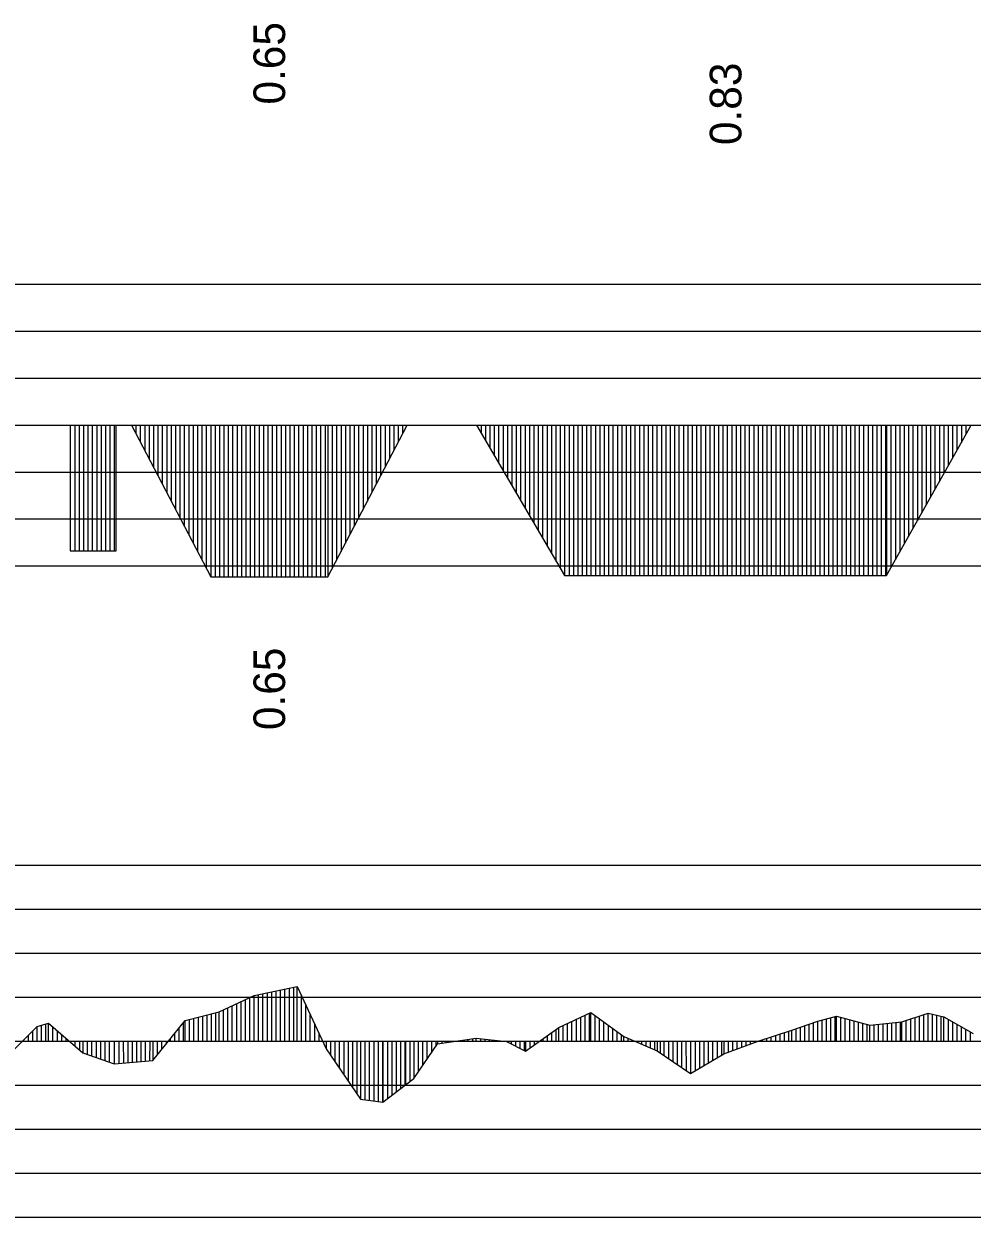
# Model space of a CAD drawing. Extents: x 2 to 10148, y 0 to 380.
# Drawn here: x 5242.8 to 5296.7, y 232 to 299.8 of the extents above; entities that cross this region are included whole.
import ezdxf

# ---------------------------------------------------------------- set-up
doc = ezdxf.new("R2010")
doc.units = 0
for name, color, linetype in [('POSUN_CARA', 7, 'Continuous'), ('POSUN_RASTR', 7, 'Continuous'), ('ZRYCHL_CARA', 7, 'Continuous'), ('ZRYCHL_RASTR', 7, 'Continuous'), ('ZRYCHL_TEXT', 7, 'Continuous')]:
    doc.layers.add(name, color=color, linetype=linetype)

msp = doc.modelspace()

# ---------------------------------------------------------------- linework, layer by layer
at = {"layer": 'POSUN_CARA'}
for p, q in [((5255.861, 244.6), (5258.304, 245.105)), ((5256.611, 242), (5256.611, 244.755)), ((5256.861, 242), (5256.861, 244.807)), ((5257.111, 242), (5257.111, 244.858)), ((5257.361, 242), (5257.361, 244.91)), ((5257.611, 242), (5257.611, 244.962)), ((5257.861, 242), (5257.861, 245.013)), ((5258.111, 242), (5258.111, 245.065)), ((5258.304, 245.105), (5259.951, 241.565)), ((5258.304, 242), (5258.304, 245.105)), ((5253.868, 243.655), (5255.861, 244.6)), ((5254.868, 242), (5254.868, 244.129)), ((5255.118, 242), (5255.118, 244.248)), ((5255.368, 242), (5255.368, 244.366)), ((5255.618, 242), (5255.618, 244.485)), ((5255.861, 242), (5255.861, 244.6)), ((5256.111, 242), (5256.111, 244.652)), ((5256.361, 242), (5256.361, 244.703)), ((5258.554, 242), (5258.554, 244.567)), ((5251.938, 243.179), (5253.868, 243.655)), ((5252.938, 242), (5252.938, 243.426)), ((5253.188, 242), (5253.188, 243.487)), ((5253.438, 242), (5253.438, 243.549)), ((5253.688, 242), (5253.688, 243.61)), ((5253.868, 242), (5253.868, 243.655)), ((5254.118, 242), (5254.118, 243.773)), ((5254.368, 242), (5254.368, 243.892)), ((5254.618, 242), (5254.618, 244.011)), ((5258.804, 242), (5258.804, 244.03)), ((5259.054, 242), (5259.054, 243.493)), ((5273.179, 242.773), (5274.996, 243.628)), ((5274.679, 242), (5274.679, 243.479)), ((5274.929, 242), (5274.929, 243.596)), ((5274.996, 243.628), (5276.878, 242.256)), ((5274.996, 242), (5274.996, 243.628)), ((5275.246, 242), (5275.246, 243.446)), ((5287.896, 243.131), (5288.966, 243.422)), ((5288.896, 242), (5288.896, 243.403)), ((5288.966, 243.422), (5290.861, 242.913)), ((5288.966, 242), (5288.966, 243.422)), ((5292.685, 243.09), (5294.174, 243.582)), ((5293.685, 242), (5293.685, 243.42)), ((5293.935, 242), (5293.935, 243.503)), ((5294.174, 243.582), (5295.076, 243.377)), ((5294.174, 242), (5294.174, 243.582)), ((5294.424, 242), (5294.424, 243.525)), ((5294.674, 242), (5294.674, 243.468)), ((5294.924, 242), (5294.924, 243.411)), ((5242.024, 241.332), (5243.519, 242.828)), ((5243.519, 242.828), (5244.175, 243.024)), ((5243.519, 242), (5243.519, 242.828)), ((5243.769, 242), (5243.769, 242.903)), ((5244.019, 242), (5244.019, 242.978)), ((5244.175, 243.024), (5246.123, 241.343)), ((5244.175, 242), (5244.175, 243.024)), ((5244.425, 242), (5244.425, 242.809)), ((5250.101, 240.895), (5251.938, 243.179)), ((5251.601, 242), (5251.601, 242.761)), ((5251.851, 242), (5251.851, 243.072)), ((5251.938, 242), (5251.938, 243.179)), ((5252.188, 242), (5252.188, 243.241)), ((5252.438, 242), (5252.438, 243.302)), ((5252.688, 242), (5252.688, 243.364)), ((5259.304, 242), (5259.304, 242.955)), ((5271.282, 241.431), (5273.179, 242.773)), ((5273.179, 242), (5273.179, 242.773)), ((5273.429, 242), (5273.429, 242.891)), ((5273.679, 242), (5273.679, 243.008)), ((5273.929, 242), (5273.929, 243.126)), ((5274.179, 242), (5274.179, 243.243)), ((5274.429, 242), (5274.429, 243.361)), ((5275.496, 242), (5275.496, 243.263)), ((5275.746, 242), (5275.746, 243.081)), ((5275.996, 242), (5275.996, 242.899)), ((5276.246, 242), (5276.246, 242.717)), ((5286.417, 242.628), (5287.896, 243.131)), ((5286.667, 242), (5286.667, 242.713)), ((5286.917, 242), (5286.917, 242.798)), ((5287.167, 242), (5287.167, 242.883)), ((5287.417, 242), (5287.417, 242.968)), ((5287.667, 242), (5287.667, 243.053)), ((5287.896, 242), (5287.896, 243.131)), ((5288.146, 242), (5288.146, 243.199)), ((5288.396, 242), (5288.396, 243.267)), ((5288.646, 242), (5288.646, 243.335)), ((5289.216, 242), (5289.216, 243.355)), ((5289.466, 242), (5289.466, 243.288)), ((5289.716, 242), (5289.716, 243.221)), ((5289.966, 242), (5289.966, 243.153)), ((5290.216, 242), (5290.216, 243.086)), ((5290.466, 242), (5290.466, 243.019)), ((5290.716, 242), (5290.716, 242.951)), ((5290.861, 242.913), (5292.685, 243.09)), ((5290.861, 242), (5290.861, 242.913)), ((5291.111, 242), (5291.111, 242.937)), ((5291.361, 242), (5291.361, 242.961)), ((5291.611, 242), (5291.611, 242.985)), ((5291.861, 242), (5291.861, 243.01)), ((5292.111, 242), (5292.111, 243.034)), ((5292.361, 242), (5292.361, 243.058)), ((5292.611, 242), (5292.611, 243.083)), ((5292.685, 242), (5292.685, 243.09)), ((5292.935, 242), (5292.935, 243.172)), ((5293.185, 242), (5293.185, 243.255)), ((5293.435, 242), (5293.435, 243.338)), ((5295.076, 243.377), (5296.739, 242.441)), ((5295.076, 242), (5295.076, 243.377)), ((5295.326, 242), (5295.326, 243.236)), ((5295.576, 242), (5295.576, 243.095)), ((5295.826, 242), (5295.826, 242.955)), ((5296.076, 242), (5296.076, 242.814)), ((5242.774, 242), (5242.774, 242.082)), ((5243.024, 242), (5243.024, 242.333)), ((5243.274, 242), (5243.274, 242.583)), ((5244.675, 242), (5244.675, 242.593)), ((5244.925, 242), (5244.925, 242.377)), ((5245.175, 242), (5245.175, 242.161)), ((5251.101, 242), (5251.101, 242.139)), ((5251.351, 242), (5251.351, 242.45)), ((5259.554, 242), (5259.554, 242.418)), ((5266.285, 241.845), (5268.49, 242.164)), ((5267.785, 242), (5267.785, 242.062)), ((5268.035, 242), (5268.035, 242.098)), ((5268.285, 242), (5268.285, 242.134)), ((5268.49, 242.164), (5270.213, 241.975)), ((5268.49, 242), (5268.49, 242.164)), ((5268.74, 242), (5268.74, 242.136)), ((5268.99, 242), (5268.99, 242.109)), ((5269.24, 242), (5269.24, 242.082)), ((5269.49, 242), (5269.49, 242.054)), ((5272.282, 242), (5272.282, 242.139)), ((5272.532, 242), (5272.532, 242.316)), ((5272.782, 242), (5272.782, 242.492)), ((5273.032, 242), (5273.032, 242.669)), ((5276.496, 242), (5276.496, 242.534)), ((5276.746, 242), (5276.746, 242.352)), ((5276.878, 242.256), (5278.771, 241.446)), ((5276.878, 242), (5276.878, 242.256)), ((5277.128, 242), (5277.128, 242.149)), ((5277.378, 242), (5277.378, 242.042)), ((5284.51, 241.991), (5286.417, 242.628)), ((5284.76, 242), (5284.76, 242.075)), ((5285.01, 242), (5285.01, 242.158)), ((5285.26, 242), (5285.26, 242.242)), ((5285.51, 242), (5285.51, 242.325)), ((5285.76, 242), (5285.76, 242.408)), ((5286.01, 242), (5286.01, 242.492)), ((5286.26, 242), (5286.26, 242.575)), ((5286.417, 242), (5286.417, 242.628)), ((5296.326, 242), (5296.326, 242.673)), ((5296.576, 242), (5296.576, 242.533)), ((5245.425, 242), (5245.425, 241.946)), ((5245.675, 242), (5245.675, 241.73)), ((5245.925, 242), (5245.925, 241.514)), ((5246.123, 242), (5246.123, 241.343)), ((5246.373, 242), (5246.373, 241.255)), ((5246.623, 242), (5246.623, 241.166)), ((5246.873, 242), (5246.873, 241.077)), ((5247.123, 242), (5247.123, 240.989)), ((5247.373, 242), (5247.373, 240.9)), ((5247.623, 242), (5247.623, 240.812)), ((5247.902, 242), (5247.902, 240.713)), ((5248.172, 242), (5248.172, 240.735)), ((5248.422, 242), (5248.424, 240.756)), ((5248.672, 242), (5248.674, 240.777)), ((5248.922, 242), (5248.923, 240.797)), ((5249.172, 242), (5249.17, 240.818)), ((5249.422, 242), (5249.419, 240.838)), ((5249.672, 242), (5249.674, 240.859)), ((5249.922, 242), (5249.916, 240.879)), ((5250.101, 242), (5250.101, 240.895)), ((5250.351, 242), (5250.351, 241.206)), ((5250.601, 242), (5250.601, 241.517)), ((5250.851, 242), (5250.851, 241.828)), ((5259.804, 242), (5259.804, 241.881)), ((5259.951, 242), (5259.951, 241.565)), ((5259.951, 241.565), (5261.905, 238.697)), ((5260.201, 242), (5260.201, 241.198)), ((5260.451, 242), (5260.451, 240.831)), ((5260.701, 242), (5260.701, 240.464)), ((5260.951, 242), (5260.951, 240.097)), ((5261.201, 242), (5261.201, 239.73)), ((5261.451, 242), (5261.451, 239.363)), ((5261.701, 242), (5261.701, 238.996)), ((5261.905, 242), (5261.905, 238.697)), ((5262.155, 242), (5262.155, 238.665)), ((5262.405, 242), (5262.405, 238.633)), ((5262.655, 242), (5262.655, 238.6)), ((5262.905, 242), (5262.905, 238.568)), ((5263.155, 242), (5263.155, 238.536)), ((5263.184, 242), (5263.184, 238.532)), ((5263.434, 242), (5263.434, 238.725)), ((5263.684, 242), (5263.684, 238.917)), ((5263.934, 242), (5263.934, 239.11)), ((5264.184, 242), (5264.184, 239.302)), ((5264.434, 242), (5264.434, 239.494)), ((5264.459, 242), (5264.459, 239.513)), ((5264.709, 242), (5264.709, 239.705)), ((5264.936, 242), (5264.936, 239.88)), ((5264.936, 239.88), (5266.285, 241.845)), ((5265.186, 242), (5265.186, 240.244)), ((5265.436, 242), (5265.436, 240.608)), ((5265.686, 242), (5265.686, 240.973)), ((5265.936, 242), (5265.936, 241.337)), ((5266.186, 242), (5266.186, 241.701)), ((5266.285, 242), (5266.285, 241.845)), ((5266.535, 242), (5266.535, 241.881)), ((5266.785, 242), (5266.785, 241.917)), ((5267.035, 242), (5267.035, 241.953)), ((5267.285, 242), (5267.285, 241.99)), ((5267.535, 242), (5267.535, 242.026)), ((5269.74, 242), (5269.74, 242.027)), ((5269.99, 242), (5269.99, 242)), ((5270.213, 242), (5270.213, 241.975)), ((5270.213, 241.975), (5271.282, 241.431)), ((5270.463, 242), (5270.463, 241.848)), ((5270.713, 242), (5270.713, 241.721)), ((5270.963, 242), (5270.963, 241.594)), ((5271.213, 242), (5271.213, 241.466)), ((5271.282, 242), (5271.282, 241.431)), ((5271.532, 242), (5271.532, 241.608)), ((5271.782, 242), (5271.782, 241.785)), ((5272.032, 242), (5272.032, 241.962)), ((5277.628, 242), (5277.628, 241.935)), ((5277.878, 242), (5277.878, 241.828)), ((5278.128, 242), (5278.128, 241.721)), ((5278.378, 242), (5278.378, 241.614)), ((5278.628, 242), (5278.628, 241.507)), ((5278.771, 242), (5278.771, 241.446)), ((5278.771, 241.446), (5280.675, 240.159)), ((5278.966, 241.314), (5278.964, 242)), ((5279.159, 242), (5279.159, 241.184)), ((5279.409, 242), (5279.409, 241.015)), ((5279.659, 242), (5279.659, 240.845)), ((5279.909, 242), (5279.91, 240.676)), ((5280.159, 242), (5280.16, 240.507)), ((5280.409, 242), (5280.41, 240.337)), ((5280.675, 242), (5280.675, 240.159)), ((5280.925, 242), (5280.925, 240.306)), ((5281.175, 242), (5281.175, 240.454)), ((5281.425, 242), (5281.425, 240.602)), ((5281.675, 242), (5281.675, 240.75)), ((5281.925, 242), (5281.925, 240.898)), ((5282.175, 242), (5282.175, 241.046)), ((5282.425, 242), (5282.425, 241.194)), ((5282.558, 242), (5282.558, 241.273)), ((5282.558, 241.273), (5284.51, 241.991)), ((5282.808, 242), (5282.808, 241.365)), ((5283.058, 242), (5283.058, 241.457)), ((5283.308, 242), (5283.308, 241.549)), ((5283.558, 242), (5283.558, 241.641)), ((5283.808, 242), (5283.808, 241.733)), ((5284.058, 242), (5284.058, 241.825)), ((5284.308, 242), (5284.308, 241.917)), ((5284.51, 242), (5284.51, 241.991)), ((5246.123, 241.343), (5247.902, 240.713)), ((5247.902, 240.713), (5250.101, 240.895)), ((5280.675, 240.159), (5282.558, 241.273)), ((5263.184, 238.532), (5264.459, 239.513)), ((5264.459, 239.513), (5264.936, 239.88)), ((5261.905, 238.697), (5263.184, 238.532))]:
    msp.add_line(p, q, dxfattribs=at)
at = {"layer": 'POSUN_RASTR'}
for p, q in [((5144.201, 252), (5355.445, 252)), ((5144.201, 249.5), (5355.435, 249.5)), ((5144.201, 247), (5355.476, 247)), ((5144.125, 244.5), (5355.476, 244.5)), ((5128.6, 242), (5974.91, 242)), ((5144.393, 239.5), (5348, 239.5)), ((5144.292, 237), (5348, 237)), ((5144.38, 234.5), (5348, 234.5)), ((5144.468, 232), (5348, 232))]:
    msp.add_line(p, q, dxfattribs=at)
at = {"layer": 'ZRYCHL_CARA'}
for p, q in [((5128.6, 277), (5974.91, 277)), ((5245.409, 277), (5245.409, 269.865)), ((5245.409, 277), (5245.409, 269.865)), ((5245.659, 277), (5245.659, 269.865)), ((5245.909, 277), (5245.909, 269.865)), ((5246.159, 277), (5246.159, 269.865)), ((5246.409, 277), (5246.409, 269.865)), ((5246.659, 277), (5246.659, 269.865)), ((5246.909, 277), (5246.909, 269.865)), ((5247.159, 277), (5247.159, 269.865)), ((5247.409, 277), (5247.409, 269.865)), ((5247.659, 277), (5247.659, 269.865)), ((5247.909, 277), (5247.909, 269.865)), ((5248.01, 269.865), (5248.01, 277)), ((5248.889, 277), (5253.389, 268.373)), ((5249.139, 277), (5249.139, 276.521)), ((5249.389, 277), (5249.389, 276.041)), ((5249.639, 277), (5249.639, 275.562)), ((5249.889, 277), (5249.889, 275.083)), ((5250.139, 277), (5250.139, 274.604)), ((5250.389, 277), (5250.389, 274.124)), ((5250.639, 277), (5250.639, 273.645)), ((5250.889, 277), (5250.889, 273.166)), ((5251.139, 277), (5251.139, 272.687)), ((5251.389, 277), (5251.389, 272.207)), ((5251.639, 277), (5251.639, 271.728)), ((5251.889, 277), (5251.889, 271.249)), ((5252.139, 277), (5252.139, 270.77)), ((5252.389, 277), (5252.389, 270.29)), ((5252.639, 277), (5252.639, 269.811)), ((5252.889, 277), (5252.889, 269.332)), ((5253.139, 277), (5253.139, 268.853)), ((5253.389, 277), (5253.389, 268.373)), ((5253.639, 277), (5253.639, 268.373)), ((5253.889, 277), (5253.889, 268.373)), ((5254.139, 277), (5254.139, 268.373)), ((5254.389, 277), (5254.389, 268.373)), ((5254.639, 277), (5254.639, 268.373)), ((5254.889, 277), (5254.889, 268.373)), ((5255.139, 277), (5255.139, 268.373)), ((5255.389, 277), (5255.389, 268.373)), ((5255.639, 277), (5255.639, 268.373)), ((5255.889, 277), (5255.889, 268.373)), ((5256.139, 277), (5256.139, 268.373)), ((5256.389, 277), (5256.389, 268.373)), ((5256.639, 277), (5256.639, 268.373)), ((5256.889, 277), (5256.889, 268.373)), ((5257.139, 277), (5257.139, 268.373)), ((5257.389, 277), (5257.389, 268.373)), ((5257.639, 277), (5257.639, 268.373)), ((5257.889, 277), (5257.889, 268.373)), ((5258.139, 277), (5258.139, 268.373)), ((5258.389, 277), (5258.389, 268.373)), ((5258.639, 277), (5258.639, 268.373)), ((5258.889, 277), (5258.889, 268.373)), ((5259.139, 277), (5259.139, 268.373)), ((5259.389, 277), (5259.389, 268.373)), ((5259.639, 277), (5259.639, 268.373)), ((5259.889, 277), (5259.889, 268.373)), ((5260.051, 277), (5260.051, 268.373)), ((5260.051, 268.373), (5264.551, 277)), ((5260.301, 277), (5260.301, 268.853)), ((5260.551, 277), (5260.551, 269.332)), ((5260.801, 277), (5260.801, 269.811)), ((5261.051, 277), (5261.051, 270.29)), ((5261.301, 277), (5261.301, 270.77)), ((5261.551, 277), (5261.551, 271.249)), ((5261.801, 277), (5261.801, 271.728)), ((5262.051, 277), (5262.051, 272.207)), ((5262.301, 277), (5262.301, 272.687)), ((5262.551, 277), (5262.551, 273.166)), ((5262.801, 277), (5262.801, 273.645)), ((5263.051, 277), (5263.051, 274.124)), ((5263.301, 277), (5263.301, 274.604)), ((5263.551, 277), (5263.551, 275.083)), ((5263.801, 277), (5263.801, 275.562)), ((5264.051, 277), (5264.051, 276.041)), ((5264.301, 277), (5264.301, 276.521)), ((5268.509, 277), (5273.509, 268.446)), ((5268.759, 277), (5268.759, 276.572)), ((5269.009, 277), (5269.009, 276.145)), ((5269.259, 277), (5269.259, 275.717)), ((5269.509, 277), (5269.509, 275.289)), ((5269.759, 277), (5269.759, 274.862)), ((5270.009, 277), (5270.009, 274.434)), ((5270.259, 277), (5270.259, 274.006)), ((5270.509, 277), (5270.509, 273.579)), ((5270.759, 277), (5270.759, 273.151)), ((5271.009, 277), (5271.009, 272.723)), ((5271.259, 277), (5271.259, 272.295)), ((5271.509, 277), (5271.509, 271.868)), ((5271.759, 277), (5271.759, 271.44)), ((5272.009, 277), (5272.009, 271.012)), ((5272.259, 277), (5272.259, 270.585)), ((5272.509, 277), (5272.509, 270.157)), ((5272.759, 277), (5272.759, 269.729)), ((5273.009, 277), (5273.009, 269.302)), ((5273.259, 277), (5273.259, 268.874)), ((5273.509, 277), (5273.509, 268.446)), ((5273.759, 277), (5273.759, 268.446)), ((5274.009, 277), (5274.009, 268.446)), ((5274.259, 277), (5274.259, 268.446)), ((5274.509, 277), (5274.509, 268.446)), ((5274.759, 277), (5274.759, 268.446)), ((5275.009, 277), (5275.009, 268.446)), ((5275.259, 277), (5275.259, 268.446)), ((5275.509, 277), (5275.509, 268.446)), ((5275.759, 277), (5275.759, 268.446)), ((5276.009, 277), (5276.009, 268.446)), ((5276.259, 277), (5276.259, 268.446)), ((5276.509, 277), (5276.509, 268.446)), ((5276.759, 277), (5276.759, 268.446)), ((5277.009, 277), (5277.009, 268.446)), ((5277.259, 277), (5277.259, 268.446)), ((5277.509, 277), (5277.509, 268.446)), ((5277.759, 277), (5277.759, 268.446)), ((5278.009, 277), (5278.009, 268.446)), ((5278.259, 277), (5278.259, 268.446)), ((5278.509, 277), (5278.509, 268.446)), ((5278.759, 277), (5278.759, 268.446)), ((5279.009, 277), (5279.009, 268.446)), ((5279.259, 277), (5279.259, 268.446)), ((5279.509, 277), (5279.509, 268.446)), ((5279.759, 277), (5279.759, 268.446)), ((5280.009, 277), (5280.009, 268.446)), ((5280.259, 277), (5280.259, 268.446)), ((5280.509, 277), (5280.509, 268.446)), ((5280.759, 277), (5280.759, 268.446)), ((5281.009, 277), (5281.009, 268.446)), ((5281.259, 277), (5281.259, 268.446)), ((5281.509, 277), (5281.509, 268.446)), ((5281.759, 277), (5281.759, 268.446)), ((5282.009, 277), (5282.009, 268.446)), ((5282.259, 277), (5282.259, 268.446)), ((5282.509, 277), (5282.509, 268.446)), ((5282.759, 277), (5282.759, 268.446)), ((5283.009, 277), (5283.009, 268.446)), ((5283.259, 277), (5283.259, 268.446)), ((5283.509, 277), (5283.509, 268.446)), ((5283.759, 277), (5283.759, 268.446)), ((5284.009, 277), (5284.009, 268.446)), ((5284.259, 277), (5284.259, 268.446)), ((5284.509, 277), (5284.509, 268.446)), ((5284.759, 277), (5284.759, 268.446)), ((5285.009, 277), (5285.009, 268.446)), ((5285.259, 277), (5285.259, 268.446)), ((5285.509, 277), (5285.509, 268.446)), ((5285.759, 277), (5285.759, 268.446)), ((5286.009, 277), (5286.009, 268.446)), ((5286.259, 277), (5286.259, 268.446)), ((5286.509, 277), (5286.509, 268.446)), ((5286.759, 277), (5286.759, 268.446)), ((5287.009, 277), (5287.009, 268.446)), ((5287.259, 277), (5287.259, 268.446)), ((5287.509, 277), (5287.509, 268.446)), ((5287.759, 277), (5287.759, 268.446)), ((5288.009, 277), (5288.009, 268.446)), ((5288.259, 277), (5288.259, 268.446)), ((5288.509, 277), (5288.509, 268.446)), ((5288.759, 277), (5288.759, 268.446)), ((5289.009, 277), (5289.009, 268.446)), ((5289.259, 277), (5289.259, 268.446)), ((5289.509, 277), (5289.509, 268.446)), ((5289.759, 277), (5289.759, 268.446)), ((5290.009, 277), (5290.009, 268.446)), ((5290.259, 277), (5290.259, 268.446)), ((5290.509, 277), (5290.509, 268.446)), ((5290.759, 277), (5290.759, 268.446)), ((5291.009, 277), (5291.009, 268.446)), ((5291.259, 277), (5291.259, 268.446)), ((5291.509, 277), (5291.509, 268.446)), ((5291.759, 277), (5291.759, 268.446)), ((5291.813, 277), (5291.813, 268.446)), ((5291.813, 268.446), (5296.613, 277)), ((5292.063, 277), (5292.063, 268.892)), ((5292.313, 277), (5292.313, 269.337)), ((5292.563, 277), (5292.563, 269.783)), ((5292.813, 277), (5292.813, 270.228)), ((5293.063, 277), (5293.063, 270.674)), ((5293.313, 277), (5293.313, 271.119)), ((5293.563, 277), (5293.563, 271.565)), ((5293.813, 277), (5293.813, 272.01)), ((5294.063, 277), (5294.063, 272.456)), ((5294.313, 277), (5294.313, 272.901)), ((5294.563, 277), (5294.563, 273.347)), ((5294.813, 277), (5294.813, 273.792)), ((5295.063, 277), (5295.063, 274.238)), ((5295.313, 277), (5295.313, 274.683)), ((5295.563, 277), (5295.563, 275.129)), ((5295.813, 277), (5295.813, 275.574)), ((5296.063, 277), (5296.063, 276.02)), ((5296.313, 277), (5296.313, 276.465)), ((5296.563, 277), (5296.563, 276.911)), ((5245.409, 269.865), (5248.01, 269.865)), ((5253.389, 268.373), (5260.051, 268.373)), ((5273.509, 268.446), (5291.813, 268.446))]:
    msp.add_line(p, q, dxfattribs=at)
at = {"layer": 'ZRYCHL_RASTR'}
for p, q in [((5144.362, 285), (5355.697, 285)), ((5144.362, 282.333), (5355.777, 282.333)), ((5144.316, 279.667), (5355.807, 279.667)), ((5144.116, 274.333), (5348, 274.333)), ((5144.16, 271.667), (5348, 271.667)), ((5144.072, 269), (5348, 269))]:
    msp.add_line(p, q, dxfattribs=at)

# ---------------------------------------------------------------- texts
at = {"layer": 'ZRYCHL_TEXT'}
for s, p in [('0.65', (5257.62, 295.213)), ('0.83', (5283.561, 292.91)), ('0.65', (5257.62, 259.673))]:
    msp.add_text(s, height=1.8, rotation=90, dxfattribs=at).set_placement(p)

doc.saveas('drawing.dxf')
